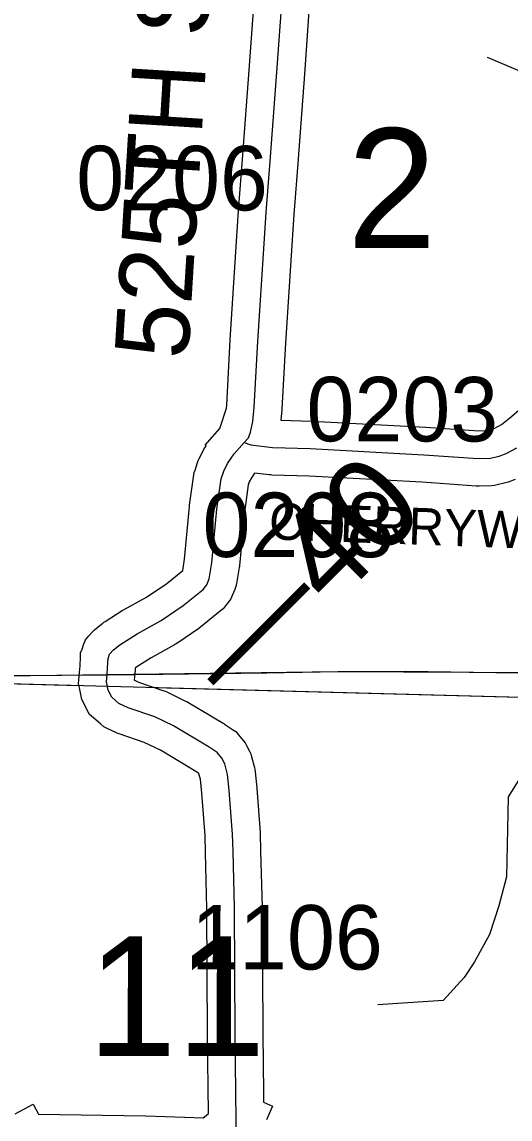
# Model space of a CAD drawing. Extents: x -132.8 to -73.3, y -60 to -26.
# Drawn here: x -87.99 to -87.459, y -52.617 to -51.425 of the extents above; entities that cross this region are included whole.
import ezdxf

# ---------------------------------------------------------------- set-up
doc = ezdxf.new("R2010")
doc.units = 0
for name, color, linetype in [('tdCoHydroRiver', 7, 'Continuous'), ('tdCoPriCL', 7, 'Continuous'), ('tdCoPrimary', 7, 'Continuous'), ('tdCoPriNonDiv', 7, 'Continuous'), ('tdCoPriNonDivCL', 7, 'Continuous'), ('tdCoSecRdNmbr', 7, 'Continuous'), ('tdCoSecRdTxt', 7, 'Continuous'), ('tdCoSecRteBand', 7, 'Continuous'), ('tdCoSecRteCL', 7, 'Continuous'), ('tdCoSectLine', 7, 'Continuous'), ('tdCoSectLinePart', 7, 'Continuous'), ('tdCoSectNmbr', 7, 'Continuous'), ('tdCoSurfGravel', 7, 'Continuous'), ('tdStHwyPriRefPost1', 7, 'Continuous'), ('tdStHwyPriRefPost5', 7, 'Continuous')]:
    doc.layers.add(name, color=color, linetype=linetype)

msp = doc.modelspace()

# ---------------------------------------------------------------- linework, layer by layer
at = {"layer": 'tdCoHydroRiver'}
for points in [[(-87.2131, -51.4316), (-87.2291, -51.4327), (-87.2862, -51.4474), (-87.3864, -51.4849), (-87.4368, -51.4839), (-87.4838, -51.464)], [(-87.4499, -52.2487), (-87.4614, -52.2674), (-87.463, -52.3541), (-87.4715, -52.3855), (-87.4816, -52.4169), (-87.4979, -52.4466), (-87.5093, -52.4637), (-87.5319, -52.4885), (-87.603, -52.4934)]]:
    msp.add_lwpolyline(points, dxfattribs=at)
at = {"layer": 'tdCoPriCL'}
msp.add_lwpolyline([(-88.01, -52.1356), (-87.9517, -52.1352), (-87.9466, -52.1352), (-87.8976, -52.1346), (-87.837, -52.134), (-87.7241, -52.1325), (-87.6464, -52.131), (-87.5734, -52.1308), (-87.4748, -52.132), (-87.4324, -52.132)], dxfattribs=at)
at = {"layer": 'tdCoPrimary'}
for points in [[(-87.9462, -52.1352), (-87.8972, -52.1346), (-87.8367, -52.134), (-87.7237, -52.1325), (-87.646, -52.131), (-87.573, -52.1308), (-87.4744, -52.132), (-87.432, -52.132), (-87.394, -52.1301), (-87.3476, -52.1249), (-87.3003, -52.119), (-87.2774, -52.114), (-87.2505, -52.1076), (-87.2328, -52.1026)], [(-87.9462, -52.1352), (-87.8972, -52.1346), (-87.8367, -52.134), (-87.7237, -52.1325), (-87.646, -52.131), (-87.573, -52.1308), (-87.4744, -52.132), (-87.432, -52.132), (-87.394, -52.1301), (-87.3476, -52.1249), (-87.3003, -52.119), (-87.2774, -52.114), (-87.2505, -52.1076), (-87.2328, -52.1026)], [(-88.0096, -52.1356), (-87.9513, -52.1352), (-87.9462, -52.1352), (-87.8972, -52.1346), (-87.8367, -52.134), (-87.7237, -52.1325), (-87.646, -52.131), (-87.573, -52.1308), (-87.4744, -52.132), (-87.432, -52.132)], [(-88.0096, -52.1356), (-87.9513, -52.1352), (-87.9462, -52.1352)], [(-88.0096, -52.1356), (-87.9513, -52.1352), (-87.9462, -52.1352)]]:
    msp.add_lwpolyline(points, dxfattribs=at)
at = {"layer": 'tdCoPriNonDiv'}
msp.add_lwpolyline([(-88.3369, -52.1372), (-87.9517, -52.1352), (-87.6464, -52.131), (-87.4324, -52.132), (-87.3944, -52.1301), (-87.3007, -52.119), (-87.2509, -52.1076), (-87.2205, -52.099), (-87.1608, -52.0773), (-87.007, -52.0132), (-86.9441, -51.988), (-86.9086, -51.9738), (-86.862, -51.9601), (-86.8166, -51.9507), (-86.7718, -51.9457), (-86.7617, -51.9451), (-86.7517, -51.9448), (-86.6141, -51.9461), (-86.4792, -51.9503), (-86.368, -51.9527), (-86.1717, -51.9582), (-86.1181, -51.9594)], dxfattribs=at)
at = {"layer": 'tdCoPriNonDivCL'}
msp.add_lwpolyline([(-88.01, -52.1356), (-87.9517, -52.1352), (-87.9466, -52.1352), (-87.8976, -52.1346), (-87.837, -52.134), (-87.7241, -52.1325), (-87.6464, -52.131), (-87.5734, -52.1308), (-87.4748, -52.132), (-87.4324, -52.132)], dxfattribs=at)
msp.add_lwpolyline([(-88.01, -52.1356), (-87.9517, -52.1352), (-87.9466, -52.1352), (-87.8976, -52.1346), (-87.837, -52.134), (-87.7241, -52.1325), (-87.6464, -52.131), (-87.5734, -52.1308), (-87.4748, -52.132), (-87.4324, -52.132)], dxfattribs=at)
at = {"layer": 'tdCoSecRteBand'}
for points in [[(-87.9969, -52.6117), (-87.9774, -52.6012), (-87.9716, -52.6121), (-87.8559, -52.614), (-87.8557, -52.614), (-87.8555, -52.614), (-87.8127, -52.6153), (-87.8127, -52.6153), (-87.7927, -52.6159), (-87.7912, -52.6148), (-87.7871, -52.6114), (-87.787, -52.6113), (-87.788, -52.5257), (-87.788, -52.5256), (-87.788, -52.5255), (-87.7888, -52.3884), (-87.7902, -52.3276), (-87.7907, -52.3094), (-87.7943, -52.2631), (-87.7958, -52.2482), (-87.7973, -52.2421), (-87.7974, -52.242), (-87.7977, -52.2416), (-87.8024, -52.2385), (-87.8391, -52.2166), (-87.8567, -52.2081), (-87.8839, -52.1988), (-87.8854, -52.1983), (-87.8868, -52.1977), (-87.8969, -52.193), (-87.9008, -52.1912), (-87.904, -52.1884), (-87.9119, -52.1815), (-87.9163, -52.1776), (-87.919, -52.1723), (-87.9227, -52.1649), (-87.9244, -52.1615), (-87.9252, -52.1578), (-87.9271, -52.1487), (-87.9281, -52.1444), (-87.9277, -52.14), (-87.9271, -52.1323), (-87.9265, -52.125), (-87.9261, -52.1156), (-87.9259, -52.1109), (-87.9243, -52.1066), (-87.9226, -52.1019), (-87.9206, -52.0965), (-87.9168, -52.0922), (-87.9126, -52.0876), (-87.9108, -52.0856), (-87.9087, -52.084), (-87.9018, -52.0785), (-87.9006, -52.0776), (-87.8993, -52.0768), (-87.8806, -52.0649), (-87.8799, -52.0645), (-87.8792, -52.0641), (-87.8542, -52.0502), (-87.8324, -52.0354), (-87.815, -52.0214), (-87.8129, -52.009), (-87.8076, -51.9519), (-87.8076, -51.9512), (-87.8075, -51.9505), (-87.8028, -51.9174), (-87.8024, -51.9149), (-87.8016, -51.9124), (-87.7989, -51.904), (-87.7981, -51.9017), (-87.797, -51.8995), (-87.7928, -51.8914), (-87.792, -51.8896), (-87.7909, -51.8881), (-87.7894, -51.886), (-87.7904, -51.8851), (-87.7747, -51.8671), (-87.7675, -51.845), (-87.7672, -51.8417), (-87.7633, -51.7708), (-87.7633, -51.7706), (-87.7633, -51.7705), (-87.7564, -51.664), (-87.7564, -51.6639), (-87.7564, -51.6639), (-87.7542, -51.6304), (-87.7542, -51.6302), (-87.7542, -51.63), (-87.7495, -51.5697), (-87.7426, -51.4778), (-87.7363, -51.388)], [(-87.6764, -51.3922), (-87.6827, -51.4821), (-87.6827, -51.4821), (-87.6827, -51.4822), (-87.6896, -51.5742), (-87.6896, -51.5742), (-87.6896, -51.5743), (-87.6943, -51.6345), (-87.6965, -51.6679), (-87.7034, -51.7742), (-87.7074, -51.8456), (-87.7074, -51.8462), (-87.7074, -51.8468), (-87.7085, -51.8578), (-87.6755, -51.8589), (-87.6752, -51.8589), (-87.6748, -51.8589), (-87.5513, -51.8655), (-87.551, -51.8656), (-87.5507, -51.8656), (-87.4934, -51.8696), (-87.4845, -51.8693), (-87.4798, -51.8682), (-87.476, -51.8668), (-87.4687, -51.8628), (-87.4595, -51.8556), (-87.442, -51.8405)], [(-87.4536, -51.9225), (-87.4612, -51.9252), (-87.4627, -51.9258), (-87.4642, -51.9261), (-87.4733, -51.9283), (-87.4762, -51.9291), (-87.4793, -51.9292), (-87.4928, -51.9297), (-87.4945, -51.9297), (-87.4961, -51.9296), (-87.5547, -51.9254), (-87.6777, -51.9188), (-87.7183, -51.9176), (-87.7197, -51.9175), (-87.7211, -51.9174), (-87.7368, -51.9154), (-87.7404, -51.9206), (-87.7426, -51.9248), (-87.7437, -51.9284), (-87.748, -51.9582), (-87.7533, -52.0157), (-87.7534, -52.0168), (-87.7536, -52.0179), (-87.7566, -52.0354), (-87.7571, -52.0388), (-87.7585, -52.0421), (-87.7612, -52.0485), (-87.7627, -52.052), (-87.765, -52.055), (-87.7689, -52.0601), (-87.7711, -52.063), (-87.774, -52.0653), (-87.7957, -52.0828), (-87.7966, -52.0836), (-87.7976, -52.0843), (-87.8215, -52.1006), (-87.8227, -52.1013), (-87.8238, -52.102), (-87.8492, -52.1161), (-87.866, -52.1267), (-87.8666, -52.1271), (-87.8666, -52.1282), (-87.8666, -52.1287), (-87.8667, -52.1292), (-87.8673, -52.137), (-87.8676, -52.1404), (-87.8675, -52.1405), (-87.863, -52.1426), (-87.8356, -52.1519), (-87.8339, -52.1525), (-87.8323, -52.1533), (-87.8118, -52.1632), (-87.8106, -52.1637), (-87.8095, -52.1644), (-87.771, -52.1873), (-87.7704, -52.1877), (-87.7697, -52.1882), (-87.7609, -52.1941), (-87.7573, -52.1964), (-87.7545, -52.1997), (-87.7494, -52.2059), (-87.7472, -52.2084), (-87.7457, -52.2114), (-87.7425, -52.2175), (-87.7409, -52.2206), (-87.7401, -52.2239), (-87.7371, -52.2355), (-87.7365, -52.2377), (-87.7363, -52.24), (-87.7346, -52.2575), (-87.7346, -52.2578), (-87.7345, -52.2581), (-87.7308, -52.3055), (-87.7308, -52.3063), (-87.7308, -52.307), (-87.7303, -52.326), (-87.7303, -52.326), (-87.7303, -52.3261), (-87.7288, -52.3872), (-87.7288, -52.3875), (-87.7288, -52.3878), (-87.728, -52.5251), (-87.7273, -52.5884), (-87.7271, -52.5991), (-87.7173, -52.6034), (-87.7238, -52.618)]]:
    msp.add_lwpolyline(points, dxfattribs=at)
at = {"layer": 'tdCoSecRteCL'}
for points in [[(-87.7481, -51.8823), (-87.7478, -51.8819), (-87.7435, -51.877), (-87.7413, -51.8711), (-87.7388, -51.8595), (-87.7373, -51.8439), (-87.7334, -51.7724), (-87.7265, -51.6659), (-87.7242, -51.6324), (-87.7196, -51.5719), (-87.7127, -51.48), (-87.7063, -51.3901), (-87.7055, -51.3783), (-87.6961, -51.2481), (-87.6944, -51.2239)], [(-87.7569, -52.6188), (-87.758, -52.5253), (-87.7588, -52.388), (-87.7602, -52.3268), (-87.7607, -52.3078), (-87.7644, -52.2605), (-87.7662, -52.243), (-87.7691, -52.2314), (-87.7723, -52.2252), (-87.7775, -52.219), (-87.7864, -52.2131), (-87.8249, -52.1902), (-87.8453, -52.1803), (-87.8742, -52.1704), (-87.8843, -52.1658), (-87.8921, -52.1589), (-87.8958, -52.1515), (-87.8978, -52.1424), (-87.8972, -52.1346), (-87.8966, -52.1268), (-87.8961, -52.1169), (-87.8944, -52.1123), (-87.8902, -52.1076), (-87.8833, -52.1021), (-87.8646, -52.0903), (-87.8384, -52.0758), (-87.8145, -52.0595), (-87.7928, -52.042), (-87.7889, -52.0368), (-87.7861, -52.0304), (-87.7832, -52.0129), (-87.7778, -51.9547), (-87.7731, -51.9216), (-87.7704, -51.9132), (-87.7662, -51.9051), (-87.759, -51.8947), (-87.7481, -51.8823)], [(-87.7481, -51.8823), (-87.7408, -51.8846), (-87.7173, -51.8876), (-87.6764, -51.8888), (-87.5529, -51.8955), (-87.4939, -51.8997), (-87.4804, -51.8992), (-87.4712, -51.897), (-87.4636, -51.8943), (-87.452, -51.8879)]]:
    msp.add_lwpolyline(points, dxfattribs=at)
at = {"layer": 'tdCoSectLine'}
msp.add_lwpolyline([(-88.2494, -52.1376), (-87.2294, -52.1647)], dxfattribs=at)
at = {"layer": 'tdCoSectLinePart'}
for points in [[(-88.2494, -52.1376), (-87.9279, -52.1462)], [(-87.8459, -52.1483), (-87.2294, -52.1647)]]:
    msp.add_lwpolyline(points, dxfattribs=at)
at = {"layer": 'tdCoSurfGravel'}
for points in [[(-87.8972, -52.1346), (-87.8966, -52.1268), (-87.8961, -52.1169), (-87.8944, -52.1123), (-87.8902, -52.1076), (-87.8833, -52.1021), (-87.8646, -52.0903), (-87.8384, -52.0758), (-87.8145, -52.0595), (-87.7928, -52.042), (-87.7889, -52.0368), (-87.7861, -52.0304), (-87.7832, -52.0129), (-87.7778, -51.9547), (-87.7731, -51.9216), (-87.7704, -51.9132), (-87.7662, -51.9051), (-87.759, -51.8947), (-87.7481, -51.8823), (-87.7478, -51.8819), (-87.7435, -51.877), (-87.7413, -51.8711), (-87.7388, -51.8595), (-87.7373, -51.8439), (-87.7334, -51.7724), (-87.7265, -51.6659), (-87.7242, -51.6324), (-87.7196, -51.5719), (-87.7127, -51.48), (-87.7063, -51.3901)], [(-87.7481, -51.8823), (-87.7408, -51.8846), (-87.7173, -51.8876), (-87.6764, -51.8888), (-87.5529, -51.8955), (-87.4939, -51.8997), (-87.4804, -51.8992), (-87.4712, -51.897), (-87.4636, -51.8943), (-87.452, -51.8879)], [(-87.7565, -52.647), (-87.7569, -52.6188), (-87.758, -52.5253), (-87.7588, -52.388), (-87.7602, -52.3268), (-87.7607, -52.3078), (-87.7644, -52.2605), (-87.7662, -52.243), (-87.7691, -52.2314), (-87.7723, -52.2252), (-87.7775, -52.219), (-87.7864, -52.2131), (-87.8249, -52.1902), (-87.8453, -52.1803), (-87.8742, -52.1704), (-87.8843, -52.1658), (-87.8921, -52.1589), (-87.8958, -52.1515), (-87.8978, -52.1424), (-87.8972, -52.1346)]]:
    msp.add_lwpolyline(points, dxfattribs=at)

# ---------------------------------------------------------------- texts
at = {"layer": 'tdCoSecRdNmbr'}
for s, rotation, p in [('0206', 359.9342, (-87.9307, -51.6298)), ('0203', 359.9344, (-87.6805, -51.8809)), ('0208', 359.9341, (-87.7935, -52.0066)), ('1106', 359.9341, (-87.8058, -52.4547))]:
    msp.add_text(s, height=0.07, rotation=rotation, dxfattribs=at).set_placement(p)
at = {"layer": 'tdCoSecRdTxt'}
for s, height, rotation, p in [('525TH ST', 0.08, 86.4955, (-87.8093, -51.7926)), ('CHERRYWOOD AVE', 0.04, 357.9424, (-87.7218, -51.9874))]:
    msp.add_text(s, height=height, rotation=rotation, dxfattribs=at).set_placement(p)
at = {"layer": 'tdCoSectNmbr'}
for s, rotation, p in [('2', 359.9342, (-87.6362, -51.6708)), ('11', 359.934, (-87.9184, -52.5487))]:
    msp.add_text(s, height=0.13, rotation=rotation, dxfattribs=at).set_placement(p)
at = {"layer": 'tdStHwyPriRefPost1'}
msp.add_text('‒‒40', height=0.1, rotation=45, dxfattribs=at).set_placement((-87.7588, -52.1688))
at = {"layer": 'tdStHwyPriRefPost5'}
msp.add_text('‒‒40', height=0.1, rotation=45, dxfattribs=at).set_placement((-87.7588, -52.1688))

doc.saveas('drawing.dxf')
